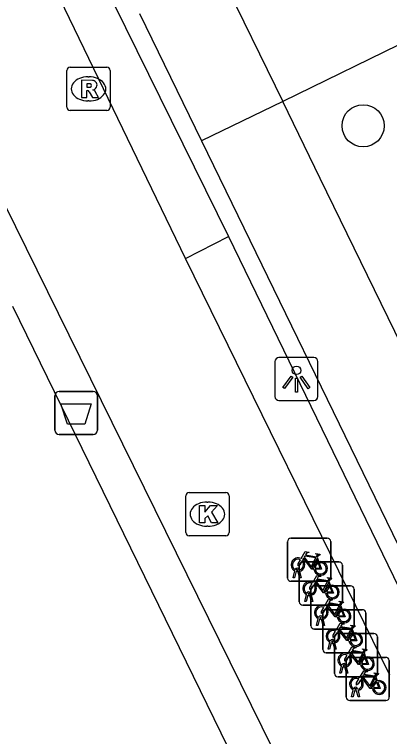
# Model space of a CAD drawing. Extents: x 160457 to 162082, y 388340 to 389736.
# Drawn here: x 160962.89 to 160971.58, y 388840.01 to 388856.74 of the extents above; entities that cross this region are included whole.
import ezdxf

# ---------------------------------------------------------------- set-up
doc = ezdxf.new("R2010")
doc.units = 0
for name, color, linetype in [('IMGEO_Afvalbak', 7, 'Continuous'), ('IMGEO_Boom', 7, 'Continuous'), ('IMGEO_Fietsenrek', 7, 'Continuous'), ('IMGEO_Fietspad_gesloten', 7, 'Continuous'), ('IMGEO_Kolk', 7, 'Continuous'), ('IMGEO_Lichtpunt', 7, 'Continuous'), ('IMGEO_Pand', 7, 'Continuous'), ('IMGEO_Rioolput', 7, 'Continuous'), ('IMGEO_Voetpad_gesloten', 7, 'Continuous'), ('IMGEO_Voetpad_open', 7, 'Continuous')]:
    doc.layers.add(name, color=color, linetype=linetype)

msp = doc.modelspace()

# ---------------------------------------------------------------- linework, layer by layer
at = {"layer": 'IMGEO_Afvalbak'}
for p, q in [((160963.926, 388848.007), (160964.716, 388848.007)), ((160964.716, 388848.007), (160963.926, 388848.007)), ((160963.826, 388847.107), (160963.826, 388847.907)), ((160963.826, 388847.907), (160963.826, 388847.107)), ((160964.816, 388847.907), (160964.816, 388847.107)), ((160964.816, 388847.107), (160964.816, 388847.907)), ((160964.716, 388847.007), (160963.926, 388847.007)), ((160963.926, 388847.007), (160964.716, 388847.007))]:
    msp.add_line(p, q, dxfattribs=at)
msp.add_lwpolyline([(160963.969, 388847.721), (160964.673, 388847.721), (160964.524, 388847.251), (160964.118, 388847.251), (160963.969, 388847.721)], dxfattribs=at)
for centre, start, end in [((160963.926, 388847.907), 90, 180), ((160963.926, 388847.907), 90, 180), ((160964.716, 388847.907), 0, 90), ((160964.716, 388847.907), 360, 90), ((160963.926, 388847.107), 180, 270), ((160963.926, 388847.107), 180, 270), ((160964.716, 388847.107), 270, 0), ((160964.716, 388847.107), 270, 0)]:
    msp.add_arc(centre, 0.1, start, end, dxfattribs=at)
at = {"layer": 'IMGEO_Boom'}
msp.add_circle((160970.973, 388854.162), 0.489, dxfattribs=at)
at = {"layer": 'IMGEO_Fietsenrek'}
for p, q in [((160969.222, 388843.681), (160969.222, 388844.522)), ((160969.222, 388844.522), (160969.222, 388843.681)), ((160969.297, 388844.606), (160970.138, 388844.606)), ((160970.138, 388844.606), (160969.297, 388844.606)), ((160970.222, 388844.531), (160970.222, 388843.69)), ((160970.222, 388843.69), (160970.222, 388844.531)), ((160969.909, 388844.155), (160969.945, 388844.06)), ((160969.568, 388844.054), (160970.409, 388844.054)), ((160970.409, 388844.054), (160969.568, 388844.054)), ((160970.493, 388843.979), (160970.493, 388843.138)), ((160970.493, 388843.138), (160970.493, 388843.979)), ((160969.349, 388843.69), (160969.388, 388843.85)), ((160969.418, 388843.838), (160969.383, 388843.69)), ((160969.46, 388843.862), (160969.459, 388843.866)), ((160969.501, 388843.69), (160969.467, 388843.832)), ((160969.491, 388843.873), (160969.492, 388843.866)), ((160969.493, 388843.129), (160969.493, 388843.97)), ((160969.493, 388843.97), (160969.493, 388843.129)), ((160969.499, 388843.836), (160969.534, 388843.69)), ((160969.383, 388843.69), (160969.349, 388843.69)), ((160969.534, 388843.69), (160969.501, 388843.69)), ((160970.147, 388843.606), (160969.306, 388843.606)), ((160969.306, 388843.606), (160970.147, 388843.606)), ((160969.839, 388843.501), (160970.68, 388843.501)), ((160970.68, 388843.501), (160969.839, 388843.501)), ((160970.18, 388843.603), (160970.216, 388843.508)), ((160969.731, 388843.31), (160969.73, 388843.314)), ((160969.762, 388843.321), (160969.763, 388843.314)), ((160969.764, 388842.576), (160969.764, 388843.417)), ((160969.764, 388843.417), (160969.764, 388842.576)), ((160970.764, 388843.426), (160970.764, 388842.585)), ((160970.764, 388842.585), (160970.764, 388843.426)), ((160969.62, 388843.138), (160969.659, 388843.298)), ((160969.654, 388843.138), (160969.62, 388843.138)), ((160969.689, 388843.286), (160969.654, 388843.138)), ((160969.772, 388843.138), (160969.738, 388843.28)), ((160969.77, 388843.284), (160969.805, 388843.138)), ((160969.805, 388843.138), (160969.772, 388843.138)), ((160970.418, 388843.054), (160969.577, 388843.054)), ((160969.577, 388843.054), (160970.418, 388843.054)), ((160970.451, 388843.05), (160970.487, 388842.955)), ((160970.035, 388842.024), (160970.035, 388842.865)), ((160970.035, 388842.865), (160970.035, 388842.024)), ((160970.11, 388842.949), (160970.951, 388842.949)), ((160970.951, 388842.949), (160970.11, 388842.949)), ((160971.035, 388842.874), (160971.035, 388842.033)), ((160971.035, 388842.033), (160971.035, 388842.874)), ((160969.891, 388842.585), (160969.93, 388842.745)), ((160969.96, 388842.733), (160969.925, 388842.585)), ((160970.002, 388842.757), (160970.001, 388842.761)), ((160970.043, 388842.585), (160970.009, 388842.727)), ((160970.033, 388842.768), (160970.034, 388842.761)), ((160970.041, 388842.731), (160970.076, 388842.585)), ((160970.689, 388842.501), (160969.848, 388842.501)), ((160969.848, 388842.501), (160970.689, 388842.501)), ((160969.925, 388842.585), (160969.891, 388842.585)), ((160970.076, 388842.585), (160970.043, 388842.585)), ((160970.722, 388842.498), (160970.758, 388842.403)), ((160970.306, 388841.471), (160970.306, 388842.312)), ((160970.306, 388842.312), (160970.306, 388841.471)), ((160970.381, 388842.396), (160971.222, 388842.396)), ((160971.222, 388842.396), (160970.381, 388842.396)), ((160971.306, 388842.321), (160971.306, 388841.48)), ((160971.306, 388841.48), (160971.306, 388842.321)), ((160970.162, 388842.033), (160970.201, 388842.193)), ((160970.231, 388842.181), (160970.196, 388842.033)), ((160970.273, 388842.205), (160970.272, 388842.209)), ((160970.314, 388842.033), (160970.28, 388842.175)), ((160970.304, 388842.216), (160970.305, 388842.209)), ((160970.312, 388842.179), (160970.347, 388842.033)), ((160970.196, 388842.033), (160970.162, 388842.033)), ((160970.347, 388842.033), (160970.314, 388842.033)), ((160970.96, 388841.949), (160970.119, 388841.949)), ((160970.119, 388841.949), (160970.96, 388841.949)), ((160970.652, 388841.844), (160971.493, 388841.844)), ((160971.493, 388841.844), (160970.652, 388841.844)), ((160970.993, 388841.945), (160971.029, 388841.85)), ((160970.433, 388841.48), (160970.472, 388841.64)), ((160970.544, 388841.652), (160970.543, 388841.656)), ((160970.575, 388841.663), (160970.576, 388841.656)), ((160970.577, 388840.919), (160970.577, 388841.76)), ((160970.577, 388841.76), (160970.577, 388840.919)), ((160971.577, 388841.769), (160971.577, 388840.928)), ((160971.577, 388840.928), (160971.577, 388841.769)), ((160970.467, 388841.48), (160970.433, 388841.48)), ((160970.502, 388841.628), (160970.467, 388841.48)), ((160970.585, 388841.48), (160970.551, 388841.622)), ((160970.583, 388841.626), (160970.618, 388841.48)), ((160970.618, 388841.48), (160970.585, 388841.48)), ((160971.231, 388841.396), (160970.39, 388841.396)), ((160970.39, 388841.396), (160971.231, 388841.396)), ((160971.264, 388841.393), (160971.3, 388841.298)), ((160970.704, 388840.928), (160970.743, 388841.088)), ((160970.773, 388841.076), (160970.738, 388840.928)), ((160970.815, 388841.1), (160970.814, 388841.104)), ((160970.856, 388840.928), (160970.822, 388841.07)), ((160970.846, 388841.111), (160970.847, 388841.104)), ((160970.854, 388841.074), (160970.889, 388840.928)), ((160971.502, 388840.844), (160970.661, 388840.844)), ((160970.661, 388840.844), (160971.502, 388840.844)), ((160970.738, 388840.928), (160970.704, 388840.928)), ((160970.889, 388840.928), (160970.856, 388840.928))]:
    msp.add_line(p, q, dxfattribs=at)
for points in [[(160969.535, 388844.132), (160969.63, 388844.296), (160969.716, 388844.282), (160969.718, 388844.273), (160969.662, 388844.262), (160969.635, 388844.217), (160969.891, 388844.176)], [(160969.878, 388844.151), (160969.621, 388844.192), (160969.604, 388844.163), (160969.771, 388843.943), (160969.878, 388844.151)], [(160969.891, 388844.176), (160969.916, 388844.225), (160969.91, 388844.229), (160969.887, 388844.233), (160969.875, 388844.24), (160969.874, 388844.243), (160969.876, 388844.248), (160969.971, 388844.233), (160969.973, 388844.223), (160969.963, 388844.21), (160969.951, 388844.204), (160969.937, 388844.21), (160969.909, 388844.155)], [(160969.556, 388844.08), (160969.504, 388843.99), (160969.464, 388843.965), (160969.465, 388844.012), (160969.52, 388844.106)], [(160969.831, 388843.888), (160969.781, 388843.888), (160969.59, 388844.139), (160969.571, 388844.107)], [(160969.926, 388844.053), (160969.896, 388844.13), (160969.787, 388843.912), (160969.83, 388843.912)], [(160969.86, 388843.912), (160969.98, 388843.911), (160969.936, 388844.025)], [(160969.956, 388844.032), (160970.011, 388843.887), (160969.861, 388843.887)], [(160969.806, 388843.58), (160969.901, 388843.744), (160969.987, 388843.73), (160969.989, 388843.721), (160969.933, 388843.71), (160969.906, 388843.665), (160970.162, 388843.624)], [(160970.149, 388843.599), (160969.892, 388843.64), (160969.875, 388843.611), (160970.042, 388843.391), (160970.149, 388843.599)], [(160970.162, 388843.624), (160970.187, 388843.673), (160970.181, 388843.677), (160970.158, 388843.681), (160970.146, 388843.688), (160970.145, 388843.691), (160970.147, 388843.696), (160970.242, 388843.681), (160970.244, 388843.671), (160970.234, 388843.658), (160970.222, 388843.652), (160970.208, 388843.658), (160970.18, 388843.603)], [(160969.827, 388843.528), (160969.775, 388843.438), (160969.735, 388843.413), (160969.736, 388843.46), (160969.791, 388843.554)], [(160970.102, 388843.336), (160970.052, 388843.336), (160969.861, 388843.587), (160969.842, 388843.555)], [(160970.197, 388843.501), (160970.167, 388843.578), (160970.058, 388843.36), (160970.101, 388843.36)], [(160970.131, 388843.36), (160970.251, 388843.359), (160970.207, 388843.473)], [(160970.227, 388843.48), (160970.282, 388843.335), (160970.132, 388843.335)], [(160970.077, 388843.027), (160970.172, 388843.191), (160970.258, 388843.177), (160970.26, 388843.168), (160970.204, 388843.157), (160970.177, 388843.112), (160970.433, 388843.071)], [(160970.433, 388843.071), (160970.458, 388843.12), (160970.452, 388843.124), (160970.429, 388843.128), (160970.417, 388843.135), (160970.416, 388843.138), (160970.418, 388843.143), (160970.513, 388843.128), (160970.515, 388843.118), (160970.505, 388843.105), (160970.493, 388843.099), (160970.479, 388843.105), (160970.451, 388843.05)], [(160970.098, 388842.975), (160970.046, 388842.885), (160970.006, 388842.86), (160970.007, 388842.907), (160970.062, 388843.001)], [(160970.373, 388842.783), (160970.323, 388842.783), (160970.132, 388843.034), (160970.113, 388843.002)], [(160970.42, 388843.046), (160970.163, 388843.087), (160970.146, 388843.058), (160970.313, 388842.838), (160970.42, 388843.046)], [(160970.468, 388842.948), (160970.438, 388843.025), (160970.329, 388842.807), (160970.372, 388842.807)], [(160970.402, 388842.807), (160970.522, 388842.806), (160970.478, 388842.92)], [(160970.498, 388842.927), (160970.553, 388842.782), (160970.403, 388842.782)], [(160970.348, 388842.475), (160970.443, 388842.639), (160970.529, 388842.625), (160970.531, 388842.616), (160970.475, 388842.605), (160970.448, 388842.56), (160970.704, 388842.519)], [(160970.644, 388842.231), (160970.594, 388842.231), (160970.403, 388842.482), (160970.384, 388842.45)], [(160970.691, 388842.494), (160970.434, 388842.535), (160970.417, 388842.506), (160970.584, 388842.286), (160970.691, 388842.494)], [(160970.739, 388842.396), (160970.709, 388842.473), (160970.6, 388842.255), (160970.643, 388842.255)], [(160970.704, 388842.519), (160970.729, 388842.568), (160970.723, 388842.572), (160970.7, 388842.576), (160970.688, 388842.583), (160970.687, 388842.586), (160970.689, 388842.591), (160970.784, 388842.576), (160970.786, 388842.566), (160970.776, 388842.553), (160970.764, 388842.547), (160970.75, 388842.553), (160970.722, 388842.498)], [(160970.369, 388842.423), (160970.317, 388842.333), (160970.277, 388842.308), (160970.278, 388842.355), (160970.333, 388842.449)], [(160970.673, 388842.255), (160970.793, 388842.254), (160970.749, 388842.368)], [(160970.769, 388842.375), (160970.824, 388842.23), (160970.674, 388842.23)], [(160970.619, 388841.922), (160970.714, 388842.086), (160970.8, 388842.072), (160970.802, 388842.063), (160970.746, 388842.052), (160970.719, 388842.007), (160970.975, 388841.966)], [(160970.962, 388841.941), (160970.705, 388841.982), (160970.688, 388841.953), (160970.855, 388841.733), (160970.962, 388841.941)], [(160970.975, 388841.966), (160971, 388842.015), (160970.994, 388842.019), (160970.971, 388842.023), (160970.959, 388842.03), (160970.958, 388842.033), (160970.96, 388842.038), (160971.055, 388842.023), (160971.057, 388842.013), (160971.047, 388842), (160971.035, 388841.994), (160971.021, 388842), (160970.993, 388841.945)], [(160970.64, 388841.87), (160970.588, 388841.78), (160970.548, 388841.755), (160970.549, 388841.802), (160970.604, 388841.896)], [(160970.915, 388841.678), (160970.865, 388841.678), (160970.674, 388841.929), (160970.655, 388841.897)], [(160971.01, 388841.843), (160970.98, 388841.92), (160970.871, 388841.702), (160970.914, 388841.702)], [(160970.944, 388841.702), (160971.064, 388841.701), (160971.02, 388841.815)], [(160971.04, 388841.822), (160971.095, 388841.677), (160970.945, 388841.677)], [(160970.89, 388841.37), (160970.985, 388841.534), (160971.071, 388841.52), (160971.073, 388841.511), (160971.017, 388841.5), (160970.99, 388841.455), (160971.246, 388841.414)], [(160971.246, 388841.414), (160971.271, 388841.463), (160971.265, 388841.467), (160971.242, 388841.471), (160971.23, 388841.478), (160971.229, 388841.481), (160971.231, 388841.486), (160971.326, 388841.471), (160971.328, 388841.461), (160971.318, 388841.448), (160971.306, 388841.442), (160971.292, 388841.448), (160971.264, 388841.393)], [(160970.911, 388841.318), (160970.859, 388841.228), (160970.819, 388841.203), (160970.82, 388841.25), (160970.875, 388841.344)], [(160971.186, 388841.126), (160971.136, 388841.126), (160970.945, 388841.377), (160970.926, 388841.345)], [(160971.233, 388841.389), (160970.976, 388841.43), (160970.959, 388841.401), (160971.126, 388841.181), (160971.233, 388841.389)], [(160971.281, 388841.291), (160971.251, 388841.368), (160971.142, 388841.15), (160971.185, 388841.15)], [(160971.215, 388841.15), (160971.335, 388841.149), (160971.291, 388841.263)], [(160971.311, 388841.27), (160971.366, 388841.125), (160971.216, 388841.125)]]:
    msp.add_lwpolyline(points, dxfattribs=at)
for centre, radius, start, end in [((160969.3, 388844.528), 0.0779, 92.4484, 184.2845), ((160969.3, 388844.528), 0.0779, 92.4484, 184.2845), ((160970.144, 388844.528), 0.0779, 2.4484, 94.2845), ((160970.144, 388844.528), 0.0779, 2.4484, 94.2845), ((160969.462, 388843.991), 0.159, 62.6766, 242.1369), ((160969.462, 388843.991), 0.129, 63.3192, 238.903), ((160969.462, 388843.991), 0.129, 283.6043, 43.4302), ((160969.571, 388843.976), 0.0779, 92.4484, 184.2845), ((160969.571, 388843.976), 0.0779, 92.4484, 184.2845), ((160969.462, 388843.991), 0.159, 283.5766, 46.6042), ((160969.989, 388843.907), 0.159, 113.3408, 178.3217), ((160969.989, 388843.907), 0.159, 187.0065, 105.7708), ((160969.989, 388843.907), 0.129, 113.923, 177.9556), ((160969.989, 388843.907), 0.129, 188.6715, 104.5883), ((160970.415, 388843.976), 0.0779, 2.4484, 94.2845), ((160970.415, 388843.976), 0.0779, 2.4484, 94.2845), ((160969.442, 388843.862), 0.0499, 12.8025, 158.6934), ((160969.462, 388843.991), 0.159, 253.9967, 271.7867), ((160969.442, 388843.862), 0.0174, 12.8025, 163.4502), ((160969.462, 388843.991), 0.129, 253.415, 269.0204), ((160969.3, 388843.684), 0.0779, 182.4484, 274.2845), ((160969.3, 388843.684), 0.0779, 182.4484, 274.2845), ((160970.144, 388843.684), 0.0779, 272.4484, 4.2845), ((160970.144, 388843.684), 0.0779, 272.4484, 4.2845), ((160969.733, 388843.439), 0.159, 62.6766, 242.1369), ((160969.733, 388843.439), 0.129, 63.3192, 238.903), ((160969.733, 388843.439), 0.129, 283.6043, 43.4302), ((160969.842, 388843.423), 0.0779, 92.4484, 184.2845), ((160969.842, 388843.423), 0.0779, 92.4484, 184.2845), ((160969.733, 388843.439), 0.159, 283.5766, 46.6042), ((160970.26, 388843.355), 0.159, 113.3408, 178.3217), ((160970.26, 388843.355), 0.159, 187.0065, 105.7708), ((160970.26, 388843.355), 0.129, 113.923, 177.9556), ((160970.26, 388843.355), 0.129, 188.6715, 104.5883), ((160970.686, 388843.423), 0.0779, 2.4484, 94.2845), ((160970.686, 388843.423), 0.0779, 2.4484, 94.2845), ((160969.713, 388843.31), 0.0499, 12.8025, 158.6934), ((160969.713, 388843.31), 0.0174, 12.8025, 163.4502), ((160969.733, 388843.439), 0.129, 253.415, 269.0204), ((160969.733, 388843.439), 0.159, 253.9967, 271.7867), ((160970.415, 388843.132), 0.0779, 272.4484, 4.2845), ((160970.415, 388843.132), 0.0779, 272.4484, 4.2845), ((160969.571, 388843.132), 0.0779, 182.4484, 274.2845), ((160969.571, 388843.132), 0.0779, 182.4484, 274.2845), ((160970.004, 388842.886), 0.159, 62.6766, 242.1369), ((160970.004, 388842.886), 0.129, 63.3192, 238.903), ((160970.004, 388842.886), 0.129, 283.6043, 43.4302), ((160970.004, 388842.886), 0.159, 283.5766, 46.6042), ((160969.984, 388842.757), 0.0499, 12.8025, 158.6934), ((160970.113, 388842.871), 0.0779, 92.4484, 184.2845), ((160970.113, 388842.871), 0.0779, 92.4484, 184.2845), ((160970.531, 388842.802), 0.159, 113.3408, 178.3217), ((160970.531, 388842.802), 0.159, 187.0065, 105.7708), ((160970.531, 388842.802), 0.129, 113.923, 177.9556), ((160970.531, 388842.802), 0.129, 188.6715, 104.5883), ((160970.957, 388842.871), 0.0779, 2.4484, 94.2845), ((160970.957, 388842.871), 0.0779, 2.4484, 94.2845), ((160970.004, 388842.886), 0.159, 253.9967, 271.7867), ((160969.984, 388842.757), 0.0174, 12.8025, 163.4502), ((160970.004, 388842.886), 0.129, 253.415, 269.0204), ((160969.842, 388842.579), 0.0779, 182.4484, 274.2845), ((160969.842, 388842.579), 0.0779, 182.4484, 274.2845), ((160970.275, 388842.334), 0.159, 62.6766, 242.1369), ((160970.686, 388842.579), 0.0779, 272.4484, 4.2845), ((160970.686, 388842.579), 0.0779, 272.4484, 4.2845), ((160970.275, 388842.334), 0.129, 63.3192, 238.903), ((160970.275, 388842.334), 0.129, 283.6043, 43.4302), ((160970.384, 388842.318), 0.0779, 92.4484, 184.2845), ((160970.384, 388842.318), 0.0779, 92.4484, 184.2845), ((160970.275, 388842.334), 0.159, 283.5766, 46.6042), ((160970.802, 388842.25), 0.159, 113.3408, 178.3217), ((160970.802, 388842.25), 0.159, 187.0065, 105.7708), ((160970.802, 388842.25), 0.129, 113.923, 177.9556), ((160970.802, 388842.25), 0.129, 188.6715, 104.5883), ((160971.228, 388842.318), 0.0779, 2.4484, 94.2845), ((160971.228, 388842.318), 0.0779, 2.4484, 94.2845), ((160970.255, 388842.205), 0.0499, 12.8025, 158.6934), ((160970.275, 388842.334), 0.159, 253.9967, 271.7867), ((160970.255, 388842.205), 0.0174, 12.8025, 163.4502), ((160970.275, 388842.334), 0.129, 253.415, 269.0204), ((160970.113, 388842.027), 0.0779, 182.4484, 274.2845), ((160970.113, 388842.027), 0.0779, 182.4484, 274.2845), ((160970.957, 388842.027), 0.0779, 272.4484, 4.2845), ((160970.957, 388842.027), 0.0779, 272.4484, 4.2845), ((160970.546, 388841.781), 0.159, 62.6766, 242.1369), ((160970.546, 388841.781), 0.129, 63.3192, 238.903), ((160970.546, 388841.781), 0.129, 283.6043, 43.4302), ((160970.655, 388841.766), 0.0779, 92.4484, 184.2845), ((160970.655, 388841.766), 0.0779, 92.4484, 184.2845), ((160970.546, 388841.781), 0.159, 283.5766, 46.6042), ((160971.073, 388841.697), 0.159, 113.3408, 178.3217), ((160971.073, 388841.697), 0.159, 187.0065, 105.7708), ((160971.073, 388841.697), 0.129, 113.923, 177.9556), ((160971.073, 388841.697), 0.129, 188.6715, 104.5883), ((160971.499, 388841.766), 0.0779, 2.4484, 94.2845), ((160971.499, 388841.766), 0.0779, 2.4484, 94.2845), ((160970.526, 388841.652), 0.0499, 12.8025, 158.6934), ((160970.526, 388841.652), 0.0174, 12.8025, 163.4502), ((160970.546, 388841.781), 0.129, 253.415, 269.0204), ((160970.384, 388841.474), 0.0779, 182.4484, 274.2845), ((160970.384, 388841.474), 0.0779, 182.4484, 274.2845), ((160970.546, 388841.781), 0.159, 253.9967, 271.7867), ((160971.228, 388841.474), 0.0779, 272.4484, 4.2845), ((160971.228, 388841.474), 0.0779, 272.4484, 4.2845), ((160970.817, 388841.229), 0.159, 62.6766, 242.1369), ((160970.817, 388841.229), 0.129, 63.3192, 238.903), ((160970.817, 388841.229), 0.129, 283.6043, 43.4302), ((160970.817, 388841.229), 0.159, 283.5766, 46.6042), ((160971.344, 388841.145), 0.159, 187.0065, 105.7708), ((160970.797, 388841.1), 0.0499, 12.8025, 158.6934), ((160971.344, 388841.145), 0.159, 113.3408, 178.3217), ((160971.344, 388841.145), 0.129, 113.923, 177.9556), ((160971.344, 388841.145), 0.129, 188.6715, 104.5883), ((160970.817, 388841.229), 0.159, 253.9967, 271.7867), ((160970.797, 388841.1), 0.0174, 12.8025, 163.4502), ((160970.817, 388841.229), 0.129, 253.415, 269.0204), ((160970.655, 388840.922), 0.0779, 182.4484, 274.2845), ((160970.655, 388840.922), 0.0779, 182.4484, 274.2845), ((160971.499, 388840.922), 0.0779, 272.4484, 4.2845), ((160971.499, 388840.922), 0.0779, 272.4484, 4.2845)]:
    msp.add_arc(centre, radius, start, end, dxfattribs=at)
at = {"layer": 'IMGEO_Fietspad_gesloten'}
for points in [[(160969.108, 388854.725), (160967.226, 388853.81)], [(160981.143, 388830.068), (160969.977, 388852.944), (160969.108, 388854.725)], [(160967.226, 388853.81), (160968.207, 388851.798), (160979.24, 388829.116)]]:
    msp.add_lwpolyline(points, dxfattribs=at)
at = {"layer": 'IMGEO_Kolk'}
for p, q in [((160966.938, 388845.662), (160967.79, 388845.662)), ((160966.863, 388844.736), (160966.863, 388845.588)), ((160967.864, 388845.588), (160967.864, 388844.736)), ((160967.351, 388845.442), (160967.376, 388845.442)), ((160967.374, 388844.882), (160967.349, 388844.882)), ((160967.79, 388844.662), (160966.938, 388844.662))]:
    msp.add_line(p, q, dxfattribs=at)
for points in [[(160966.938, 388845.662), (160967.79, 388845.662)], [(160966.863, 388844.736), (160966.863, 388845.588)], [(160967.864, 388845.588), (160967.864, 388844.736)], [(160967.184, 388845.362), (160967.307, 388845.362), (160967.307, 388845.211), (160967.437, 388845.362), (160967.601, 388845.362), (160967.455, 388845.211), (160967.608, 388844.962), (160967.456, 388844.962), (160967.371, 388845.126), (160967.307, 388845.059), (160967.307, 388844.962), (160967.184, 388844.962), (160967.184, 388845.362)], [(160967.79, 388844.662), (160966.938, 388844.662)]]:
    msp.add_lwpolyline(points, dxfattribs=at)
for centre, start, end in [((160966.94, 388845.586), 91.552, 178.448), ((160966.94, 388845.586), 91.552, 178.448), ((160967.788, 388845.586), 1.552, 88.448), ((160967.788, 388845.586), 1.552, 88.448), ((160966.94, 388844.738), 181.552, 268.448), ((160966.94, 388844.738), 181.552, 268.448), ((160967.788, 388844.738), 271.552, 358.448), ((160967.788, 388844.738), 271.552, 358.448)]:
    msp.add_arc(centre, 0.0765, start, end, dxfattribs=at)
for centre, major_axis, ratio, start_param, end_param in [((160967.35, 388845.162), (-0.387, 0.002), 0.722429, 4.712389, 7.853982), ((160967.375, 388845.162), (-0.39, 0.002), 0.717154, 1.570796, 4.712389)]:
    msp.add_ellipse(centre, major_axis=major_axis, ratio=ratio, start_param=start_param, end_param=end_param, dxfattribs=at)
at = {"layer": 'IMGEO_Lichtpunt'}
for p, q in [((160968.928, 388848.697), (160968.928, 388847.89)), ((160968.928, 388848.697), (160968.928, 388847.89)), ((160969.83, 388848.792), (160969.022, 388848.792)), ((160969.83, 388848.792), (160969.022, 388848.792)), ((160969.924, 388847.89), (160969.924, 388848.697)), ((160969.924, 388847.89), (160969.924, 388848.697)), ((160969.022, 388847.796), (160969.83, 388847.796)), ((160969.022, 388847.796), (160969.83, 388847.796))]:
    msp.add_line(p, q, dxfattribs=at)
for points in [[(160969.302, 388848.361), (160969.341, 388848.333), (160969.153, 388848.071), (160969.115, 388848.098), (160969.302, 388848.361)], [(160969.514, 388848.333), (160969.552, 388848.36), (160969.739, 388848.098), (160969.7, 388848.07), (160969.514, 388848.333)], [(160969.404, 388848.313), (160969.451, 388848.313), (160969.451, 388847.991), (160969.404, 388847.991), (160969.404, 388848.313)]]:
    msp.add_lwpolyline(points, dxfattribs=at)
msp.add_circle((160969.427, 388848.495), 0.0994, dxfattribs=at)
for centre, start, end in [((160969.022, 388848.697), 90, 180), ((160969.022, 388848.697), 90, 180), ((160969.83, 388848.697), 0, 90), ((160969.83, 388848.697), 0, 90), ((160969.022, 388847.89), 180, 270), ((160969.022, 388847.89), 180, 270), ((160969.83, 388847.89), 270, 0), ((160969.83, 388847.89), 270, 360)]:
    msp.add_arc(centre, 0.0946, start, end, dxfattribs=at)
at = {"layer": 'IMGEO_Pand'}
msp.add_lwpolyline([(160962.843, 388849.98), (160968.804, 388837.789), (160969.631, 388838.199)], dxfattribs=at)
at = {"layer": 'IMGEO_Rioolput'}
for p, q in [((160964.108, 388854.591), (160964.108, 388855.443)), ((160964.183, 388855.517), (160965.035, 388855.517)), ((160965.109, 388855.443), (160965.109, 388854.591)), ((160964.596, 388855.297), (160964.621, 388855.297)), ((160964.619, 388854.737), (160964.594, 388854.737)), ((160965.035, 388854.517), (160964.183, 388854.517))]:
    msp.add_line(p, q, dxfattribs=at)
for points in [[(160964.108, 388854.591), (160964.108, 388855.443)], [(160964.183, 388855.517), (160965.035, 388855.517)], [(160965.109, 388855.443), (160965.109, 388854.591)], [(160964.697, 388855.215), (160964.445, 388855.217), (160964.445, 388854.817)], [(160964.623, 388855.136), (160964.569, 388855.136), (160964.569, 388855.055)], [(160964.569, 388855.055), (160964.621, 388855.055)], [(160964.445, 388854.817), (160964.569, 388854.817), (160964.569, 388854.979), (160964.58, 388854.979)], [(160964.627, 388854.95), (160964.698, 388854.817), (160964.838, 388854.817), (160964.773, 388854.943)], [(160965.035, 388854.517), (160964.183, 388854.517)]]:
    msp.add_lwpolyline(points, dxfattribs=at)
for centre, radius, start, end in [((160964.185, 388855.441), 0.0765, 91.552, 178.448), ((160964.185, 388855.441), 0.0765, 91.552, 178.448), ((160965.033, 388855.441), 0.0765, 1.552, 88.448), ((160965.033, 388855.441), 0.0765, 1.552, 88.448), ((160964.696, 388855.105), 0.109, 350.3612, 89.416), ((160964.605, 388855.244), 0.19, 274.7715, 282.9687), ((160964.629, 388855.04), 0.0964, 77.0061, 93.1865), ((160964.643, 388855.097), 0.0378, 276.6634, 79.6772), ((160964.694, 388855.105), 0.112, 277.5842, 350.9817), ((160964.579, 388854.926), 0.0533, 26.0293, 88.6989), ((160964.678, 388854.89), 0.108, 29.5134, 73.7905), ((160964.185, 388854.593), 0.0765, 181.552, 268.448), ((160964.185, 388854.593), 0.0765, 181.552, 268.448), ((160965.033, 388854.593), 0.0765, 271.552, 358.448), ((160965.033, 388854.593), 0.0765, 271.552, 358.448)]:
    msp.add_arc(centre, radius, start, end, dxfattribs=at)
for centre, major_axis, ratio, start_param, end_param in [((160964.595, 388855.017), (-0.387, 0.002), 0.722429, 4.712389, 7.853982), ((160964.62, 388855.017), (-0.39, 0.002), 0.717154, 1.570796, 4.712389)]:
    msp.add_ellipse(centre, major_axis=major_axis, ratio=ratio, start_param=start_param, end_param=end_param, dxfattribs=at)
at = {"layer": 'IMGEO_Voetpad_gesloten'}
for points in [[(160967.666, 388857.68), (160969.108, 388854.725)], [(160965.786, 388856.765), (160967.226, 388853.81)]]:
    msp.add_lwpolyline(points, dxfattribs=at)
at = {"layer": 'IMGEO_Voetpad_open'}
for points in [[(160969.631, 388838.199), (160947.014, 388884.131), (160951.4, 388886.278)], [(160963.876, 388859.674), (160967.853, 388851.597)], [(160966.856, 388851.087), (160962.94, 388859.194)], [(160972.117, 388856.19), (160969.108, 388854.725)], [(160966.856, 388851.087), (160967.853, 388851.597)], [(160967.853, 388851.597), (160972.565, 388841.887)], [(160971.593, 388841.435), (160966.856, 388851.087)]]:
    msp.add_lwpolyline(points, dxfattribs=at)

doc.saveas('drawing.dxf')
